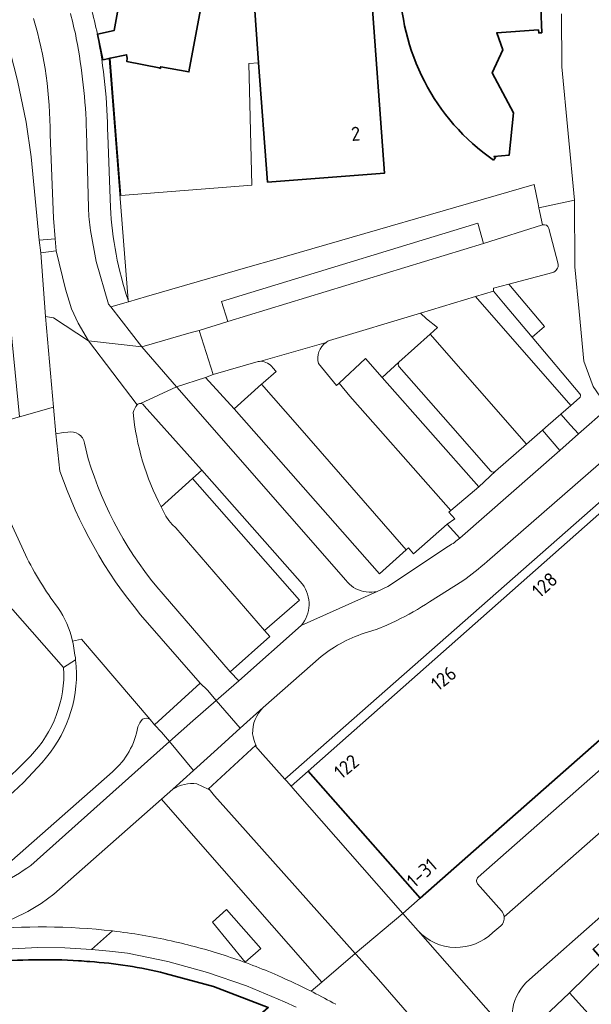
# Model space of a CAD drawing. Extents: x 150256 to 156914, y 461459 to 469481.
# Tile 560 of 656: x 154264 to 154319, y 467944 to 468039. Entities that reach past the tile are written whole.
import ezdxf
from ezdxf.enums import TextEntityAlignment as Align

# ---------------------------------------------------------------- set-up
doc = ezdxf.new("R2010")
doc.units = 0
doc.header["$LTSCALE"] = 0.75
for name, color, linetype, lineweight in [('B-RO-GR-BEPLANTING_CULTUUR_BODEMBEDEKKER-GV', 251, 'CONTINUOUS', 18), ('B-RO-GR-BEPLANTING_CULTUUR_HEESTERS-GV', 251, 'CONTINUOUS', 18), ('B-RO-GR-GROENVOORZIENING-GV', 251, 'CONTINUOUS', 18), ('B-RO-GR-HAAG-GV', 251, 'CONTINUOUS', 13), ('B-RO-IE-TERREINAFSCHEIDING_KUNSTMATIG_HEKWERK-G', 251, 'IE-TERREINAFSCHEIDING-KUNSTMATIG', 18), ('B-RO-IE-TERREINAFSCHEIDING_KUNSTMATIG_MUUR-G', 251, 'IE-TERREINAFSCHEIDING-KUNSTMATIG-DICHT', 18), ('B-RO-OG-BEBOUWING-GV', 6, 'CONTINUOUS', 35), ('B-RO-OG-BEBOUWING-T18', 1, 'CONTINUOUS', 18), ('B-RO-OG-TERREIN_CULTUURSCHEIDING-GV', 251, 'CONTINUOUS', 18), ('B-RO-OG-WATER_SLOOT-GV', 251, 'CONTINUOUS', 18), ('B-RO-VH-VERHARDING_ASFALT-GV', 251, 'CONTINUOUS', 18), ('B-RO-VH-VERHARDING_BETON-GV', 251, 'CONTINUOUS', 18), ('B-RO-VH-VERHARDING_BETONSTRAATSTEEN-GV', 251, 'CONTINUOUS', 18), ('B-RO-VH-VERHARDING_STRAATBAKSTEEN-GV', 251, 'CONTINUOUS', 18), ('B-RO-VH-VERHARDING_TEGEL-GV', 251, 'CONTINUOUS', 18)]:
    doc.layers.add(name, color=color, linetype=linetype, lineweight=lineweight)
doc.styles.add('NLCS-ISO-M200-T18', font='NLCS-ISO.ttf', dxfattribs={"height": 360})
doc.linetypes.add('IE-TERREINAFSCHEIDING-KUNSTMATIG', pattern='A,4,[82,NLCS.SHX,S=0.75,R=90,X=0,Y=0],4,-2', length=10)
doc.linetypes.add('IE-TERREINAFSCHEIDING-KUNSTMATIG-DICHT', pattern='A,8,-1,[82,NLCS.SHX,S=0.75,R=90,X=0,Y=0],-1', length=10)

msp = doc.modelspace()

# ---------------------------------------------------------------- linework, layer by layer
at = {"layer": 'B-RO-GR-BEPLANTING_CULTUUR_BODEMBEDEKKER-GV'}
msp.add_lwpolyline([(154308.121, 467994.058), (154305.417, 467991.771), (154305.212, 467991.597), (154305.782, 467990.969), (154305.062, 467990.435), (154306.279, 467989.097), (154315.931, 467997.569), (154314.267, 467999.52), (154312.727, 467998.177), (154309.729, 467995.56)], close=True, dxfattribs=at)
msp.add_lwpolyline([(154308.121, 467994.058), (154305.417, 467991.771), (154305.212, 467991.597), (154305.782, 467990.969), (154305.062, 467990.435), (154306.279, 467989.097), (154315.931, 467997.569), (154314.267, 467999.52), (154312.727, 467998.177), (154309.729, 467995.56)], close=True, dxfattribs=at)
at = {"layer": 'B-RO-GR-BEPLANTING_CULTUUR_HEESTERS-GV'}
for points in [[(154274.195, 468012.084), (154272.373, 468035.424), (154271.754, 468035.293), (154271.22, 468037.782)], [(154274.195, 468012.084), (154272.373, 468035.424), (154271.754, 468035.293), (154271.22, 468037.782)], [(154272.225, 468028), (154272.491, 468021.044)], [(154272.225, 468028), (154272.491, 468021.044)]]:
    msp.add_lwpolyline(points, dxfattribs=at)
for points in [[(154271.22, 468037.782, -0.02283), (154271.945, 468032.917)], [(154271.22, 468037.782, -0.02283), (154271.945, 468032.917)], [(154271.945, 468032.917, -0.022785), (154272.225, 468028)], [(154271.945, 468032.917, -0.022785), (154272.225, 468028)], [(154272.491, 468021.044, 0.068312), (154274.195, 468012.084)], [(154272.491, 468021.044, 0.068312), (154274.195, 468012.084)]]:
    msp.add_lwpolyline(points, format="xyb", dxfattribs=at)
at = {"layer": 'B-RO-GR-GROENVOORZIENING-GV'}
for points in [[(154300.388, 468006.075), (154298.769, 468004.619), (154308.121, 467994.058), (154309.729, 467995.56)], [(154300.388, 468006.075), (154298.769, 468004.619), (154308.121, 467994.058), (154309.729, 467995.56)], [(154309.258, 467995.567), (154305.36, 468000), (154300.397, 468005.644)], [(154309.258, 467995.567), (154305.36, 468000), (154300.397, 468005.644)]]:
    msp.add_lwpolyline(points, dxfattribs=at)
for points in [[(154300.397, 468005.644, -0.364256), (154300.388, 468006.075)], [(154300.397, 468005.644, -0.364256), (154300.388, 468006.075)], [(154309.729, 467995.56, -0.384299), (154309.258, 467995.567)], [(154309.729, 467995.56, -0.384299), (154309.258, 467995.567)]]:
    msp.add_lwpolyline(points, format="xyb", dxfattribs=at)
at = {"layer": 'B-RO-GR-HAAG-GV'}
for points in [[(154300.388, 468006.075), (154298.769, 468004.619), (154308.121, 467994.058), (154309.729, 467995.56)], [(154300.388, 468006.075), (154298.769, 468004.619), (154308.121, 467994.058), (154309.729, 467995.56)], [(154309.258, 467995.567), (154305.36, 468000), (154300.397, 468005.644)], [(154309.258, 467995.567), (154305.36, 468000), (154300.397, 468005.644)]]:
    msp.add_lwpolyline(points, dxfattribs=at)
for points in [[(154300.397, 468005.644, -0.364256), (154300.388, 468006.075)], [(154300.397, 468005.644, -0.364256), (154300.388, 468006.075)], [(154309.729, 467995.56, -0.384299), (154309.258, 467995.567)], [(154309.729, 467995.56, -0.384299), (154309.258, 467995.567)]]:
    msp.add_lwpolyline(points, format="xyb", dxfattribs=at)
at = {"layer": 'B-RO-IE-TERREINAFSCHEIDING_KUNSTMATIG_HEKWERK-G'}
for points in [[(154316.104, 468039.739), (154316.127, 468034.624)], [(154316.104, 468039.739), (154316.127, 468034.624)], [(154274.195, 468012.084), (154272.373, 468035.424)], [(154274.195, 468012.084), (154272.373, 468035.424)], [(154316.127, 468034.624), (154317.354, 468021.738)], [(154316.127, 468034.624), (154317.354, 468021.738)], [(154317.354, 468021.738), (154313.929, 468020.988)], [(154317.354, 468021.738), (154313.929, 468020.988)]]:
    msp.add_lwpolyline(points, dxfattribs=at)
at = {"layer": 'B-RO-IE-TERREINAFSCHEIDING_KUNSTMATIG_MUUR-G'}
msp.add_lwpolyline([(154272.469, 468035.426), (154273.485, 468022.173), (154286.156, 468023.184), (154285.883, 468034.939), (154286.817, 468035.019)], dxfattribs=at)
msp.add_lwpolyline([(154272.469, 468035.426), (154273.485, 468022.173), (154286.156, 468023.184), (154285.883, 468034.939), (154286.817, 468035.019)], dxfattribs=at)
at = {"layer": 'B-RO-OG-BEBOUWING-GV'}
for points in [[(154314.205, 468037.915, -0.056932), (154314.931, 468050.456)], [(154314.205, 468037.915, -0.056932), (154314.931, 468050.456)], [(154300.485, 468043.081, 0.247428), (154309.544, 468025.594)], [(154300.485, 468043.081, 0.247428), (154309.544, 468025.594)], [(154269.404, 467948.257, 0.041082), (154260.811, 467948.108)], [(154269.404, 467948.257, 0.041082), (154260.811, 467948.108)], [(154270.49, 467948.176, 0.008241), (154269.404, 467948.257)], [(154270.49, 467948.176, 0.008241), (154269.404, 467948.257)], [(154277.764, 467947.039, 0.046315), (154270.49, 467948.176)], [(154277.764, 467947.039, 0.046315), (154270.49, 467948.176)]]:
    msp.add_lwpolyline(points, format="xyb", dxfattribs=at)
for points in [[(154285.816, 468048.466), (154286.243, 468042.905), (154283.872, 468042.722), (154284.421, 468045.75), (154279.511, 468046.64), (154279.536, 468046.746), (154274.554, 468047.586), (154272.841, 468038.122), (154271.22, 468037.782), (154271.754, 468035.293), (154272.373, 468035.424), (154272.465, 468035.444), (154274.054, 468035.782), (154274.118, 468035.453), (154274.058, 468035.132), (154277.193, 468034.519), (154277.325, 468034.459), (154277.354, 468034.627), (154280.069, 468034.127), (154281.378, 468041.23)], [(154285.816, 468048.466), (154286.243, 468042.905), (154283.872, 468042.722), (154284.421, 468045.75), (154279.511, 468046.64), (154279.536, 468046.746), (154274.554, 468047.586), (154272.841, 468038.122), (154271.22, 468037.782), (154271.754, 468035.293), (154272.373, 468035.424), (154272.465, 468035.444), (154274.054, 468035.782), (154274.118, 468035.453), (154274.058, 468035.132), (154277.193, 468034.519), (154277.325, 468034.459), (154277.354, 468034.627), (154280.069, 468034.127), (154281.378, 468041.23)], [(154286.338, 468041.452), (154286.817, 468035.019), (154287.675, 468023.491), (154299.004, 468024.357), (154297.663, 468042.4)], [(154286.338, 468041.452), (154286.817, 468035.019), (154287.675, 468023.491), (154299.004, 468024.357), (154297.663, 468042.4)], [(154309.544, 468025.594), (154309.726, 468025.856), (154309.562, 468025.97), (154311.057, 468026.094), (154311.462, 468030.185), (154309.389, 468034.043), (154310.434, 468036.245), (154309.843, 468037.911), (154313.879, 468038.183), (154313.898, 468037.894), (154314.205, 468037.915)], [(154309.544, 468025.594), (154309.726, 468025.856), (154309.562, 468025.97), (154311.057, 468026.094), (154311.462, 468030.185), (154309.389, 468034.043), (154310.434, 468036.245), (154309.843, 468037.911), (154313.879, 468038.183), (154313.898, 468037.894), (154314.205, 468037.915)], [(154286.922, 467940.313), (154286.756, 467940.525), (154285.657, 467941.921), (154287.747, 467943.738), (154282.454, 467945.777), (154277.764, 467947.039)], [(154286.922, 467940.313), (154286.756, 467940.525), (154285.657, 467941.921), (154287.747, 467943.738), (154282.454, 467945.777), (154277.764, 467947.039)]]:
    msp.add_lwpolyline(points, dxfattribs=at)
for points in [[(154337.596, 467985.255), (154326.678, 467997.559), (154291.617, 467966.591), (154302.423, 467954.309), (154337.123, 467984.839)], [(154337.596, 467985.255), (154326.678, 467997.559), (154291.617, 467966.591), (154302.423, 467954.309), (154337.123, 467984.839)], [(154322.223, 467952.145), (154319.162, 467949.382), (154320.109, 467948.311), (154316.878, 467945.163), (154320.463, 467941.198), (154327.099, 467946.741)], [(154322.223, 467952.145), (154319.162, 467949.382), (154320.109, 467948.311), (154316.878, 467945.163), (154320.463, 467941.198), (154327.099, 467946.741)]]:
    msp.add_lwpolyline(points, close=True, dxfattribs=at)
at = {"layer": 'B-RO-OG-TERREIN_CULTUURSCHEIDING-GV'}
for points in [[(154266.656, 468028.076, 0.073986), (154265.046, 468039.296)], [(154266.656, 468028.076, 0.073986), (154265.046, 468039.296)], [(154314.276, 468019.351, -0.414085), (154314.883, 468019.012)], [(154314.276, 468019.351, -0.414085), (154314.883, 468019.012)], [(154315.795, 468015.569, -0.348125), (154315.253, 468014.743)], [(154315.795, 468015.569, -0.348125), (154315.253, 468014.743)], [(154293.677, 468008.193, 0.049418), (154293.338, 468008.002)], [(154293.677, 468008.193, 0.049418), (154293.338, 468008.002)], [(154293.338, 468008.002, 0.314699), (154292.608, 468005.968)], [(154293.338, 468008.002, 0.314699), (154292.608, 468005.968)], [(154287.016, 468006.171, 0.04319), (154286.761, 468006.152)], [(154287.016, 468006.171, 0.04319), (154286.761, 468006.152)], [(154288.186, 468005.525, 0.251163), (154287.016, 468006.171)], [(154288.186, 468005.525, 0.251163), (154287.016, 468006.171)], [(154317.894, 468003.028, -0.455319), (154317.841, 468002.639)], [(154317.894, 468003.028, -0.455319), (154317.841, 468002.639)], [(154275.073, 468001.958, 0.124946), (154274.686, 468001.211)], [(154275.073, 468001.958, 0.124946), (154274.686, 468001.211)], [(154275.39, 468002.105, 0.224066), (154275.073, 468001.958)], [(154275.39, 468002.105, 0.224066), (154275.073, 468001.958)], [(154275.763, 468001.876, 0.286037), (154275.39, 468002.105)], [(154275.763, 468001.876, 0.286037), (154275.39, 468002.105)], [(154274.686, 468001.211, 0.099335), (154277.406, 467992.108)], [(154274.686, 468001.211, 0.099335), (154277.406, 467992.108)], [(154269.984, 467998.274, 0.427343), (154268.363, 467999.321)], [(154269.984, 467998.274, 0.427343), (154268.363, 467999.321)], [(154277.57, 467983.665, -0.106516), (154270.346, 467996.755)], [(154277.57, 467983.665, -0.106516), (154270.346, 467996.755)], [(154267.606, 467995.558, 0.090296), (154275.398, 467981.69)], [(154267.606, 467995.558, 0.090296), (154275.398, 467981.69)]]:
    msp.add_lwpolyline(points, format="xyb", dxfattribs=at)
for points in [[(154262.464, 468037.315), (154263.514, 468033.312), (154264.335, 468029.256), (154264.806, 468025.927), (154265.579, 468017.881), (154267.126, 468017.999), (154266.97, 468020.004), (154266.656, 468028.076)], [(154262.464, 468037.315), (154263.514, 468033.312), (154264.335, 468029.256), (154264.806, 468025.927), (154265.579, 468017.881), (154267.126, 468017.999), (154266.97, 468020.004), (154266.656, 468028.076)], [(154317.841, 468002.639), (154317.01, 468001.914), (154316.043, 468001.07), (154316.987, 468000), (154317.734, 467999.153), (154320.612, 468001.683), (154320.447, 468001.871), (154319.18, 468003.729), (154318.26, 468006.17), (154317.804, 468010.972), (154317.38, 468015.298), (154317.354, 468021.738), (154313.929, 468020.988), (154314.276, 468019.351)], [(154317.841, 468002.639), (154317.01, 468001.914), (154316.043, 468001.07), (154316.987, 468000), (154317.734, 467999.153), (154320.612, 468001.683), (154320.447, 468001.871), (154319.18, 468003.729), (154318.26, 468006.17), (154317.804, 468010.972), (154317.38, 468015.298), (154317.354, 468021.738), (154313.929, 468020.988), (154314.276, 468019.351)], [(154314.883, 468019.012), (154315.795, 468015.569)], [(154314.883, 468019.012), (154315.795, 468015.569)], [(154315.253, 468014.743), (154311.004, 468013.634), (154314.471, 468009.532), (154313.261, 468008.509), (154317.894, 468003.028)], [(154315.253, 468014.743), (154311.004, 468013.634), (154314.471, 468009.532), (154313.261, 468008.509), (154317.894, 468003.028)], [(154294.596, 468004.069), (154297.164, 468006.432), (154298.769, 468004.619), (154300.388, 468006.075), (154303.39, 468008.776), (154304.12, 468009.432), (154303.058, 468010.26), (154302.467, 468010.821), (154293.677, 468008.193)], [(154294.596, 468004.069), (154297.164, 468006.432), (154298.769, 468004.619), (154300.388, 468006.075), (154303.39, 468008.776), (154304.12, 468009.432), (154303.058, 468010.26), (154302.467, 468010.821), (154293.677, 468008.193)], [(154286.761, 468006.152), (154282.433, 468004.895), (154281.684, 468004.621), (154284.453, 468001.591), (154287.105, 468003.956)], [(154286.761, 468006.152), (154282.433, 468004.895), (154281.684, 468004.621), (154284.453, 468001.591), (154287.105, 468003.956)], [(154287.105, 468003.956), (154287.249, 468004.085), (154288.525, 468005.18), (154288.186, 468005.525)], [(154287.105, 468003.956), (154287.249, 468004.085), (154288.525, 468005.18), (154288.186, 468005.525)], [(154292.608, 468005.968), (154294.352, 468003.844), (154294.596, 468004.069)], [(154292.608, 468005.968), (154294.352, 468003.844), (154294.596, 468004.069)], [(154277.406, 467992.108), (154280.427, 467994.848), (154281.316, 467995.644), (154281.306, 467995.672), (154275.763, 468001.876)], [(154277.406, 467992.108), (154280.427, 467994.848), (154281.316, 467995.644), (154281.306, 467995.672), (154275.763, 468001.876)], [(154268.363, 467999.321), (154267.936, 467999.287), (154267.219, 467999.164), (154267.606, 467995.558)], [(154268.363, 467999.321), (154267.936, 467999.287), (154267.219, 467999.164), (154267.606, 467995.558)], [(154270.346, 467996.755), (154269.984, 467998.274)], [(154270.346, 467996.755), (154269.984, 467998.274)], [(154275.398, 467981.69), (154281.168, 467975.072), (154281.867, 467974.412), (154282.72, 467973.41), (154284.91, 467975.29), (154284.08, 467976.189), (154277.57, 467983.665)], [(154275.398, 467981.69), (154281.168, 467975.072), (154281.867, 467974.412), (154282.72, 467973.41), (154284.91, 467975.29), (154284.08, 467976.189), (154277.57, 467983.665)]]:
    msp.add_lwpolyline(points, dxfattribs=at)
msp.add_lwpolyline([(154266.214, 468010.493), (154266.977, 468010.375), (154270.378, 468008.134), (154269.37, 468009.845), (154268.736, 468011.228), (154268.145, 468013.129), (154267.244, 468016.837), (154265.744, 468016.656)], close=True, dxfattribs=at)
msp.add_lwpolyline([(154266.214, 468010.493), (154266.977, 468010.375), (154270.378, 468008.134), (154269.37, 468009.845), (154268.736, 468011.228), (154268.145, 468013.129), (154267.244, 468016.837), (154265.744, 468016.656)], close=True, dxfattribs=at)
at = {"layer": 'B-RO-OG-WATER_SLOOT-GV'}
msp.add_lwpolyline([(154316.104, 468039.739), (154316.127, 468034.624), (154317.354, 468021.738), (154317.38, 468015.298), (154317.804, 468010.972), (154318.26, 468006.17), (154319.18, 468003.729), (154320.447, 468001.871), (154320.612, 468001.683), (154322.361, 468003.221), (154320.926, 468005.119), (154320.63, 468024.47), (154320.204, 468029.905), (154320.294, 468050.265)], dxfattribs=at)
msp.add_lwpolyline([(154316.104, 468039.739), (154316.127, 468034.624), (154317.354, 468021.738), (154317.38, 468015.298), (154317.804, 468010.972), (154318.26, 468006.17), (154319.18, 468003.729), (154320.447, 468001.871), (154320.612, 468001.683), (154322.361, 468003.221), (154320.926, 468005.119), (154320.63, 468024.47), (154320.204, 468029.905), (154320.294, 468050.265)], dxfattribs=at)
at = {"layer": 'B-RO-VH-VERHARDING_ASFALT-GV'}
for points in [[(154269.185, 468037.34, 0.021119), (154268.612, 468039.765)], [(154269.185, 468037.34, 0.021119), (154268.612, 468039.765)], [(154265.046, 468039.296, -0.073986), (154266.656, 468028.076)], [(154265.046, 468039.296, -0.073986), (154266.656, 468028.076)], [(154269.862, 468032.876, 0.02083), (154269.185, 468037.34)], [(154269.862, 468032.876, 0.02083), (154269.185, 468037.34)], [(154270.172, 468028.372, 0.020863), (154269.862, 468032.876)], [(154270.172, 468028.372, 0.020863), (154269.862, 468032.876)], [(154270.562, 468018.8, -0.02873), (154270.367, 468020.991)], [(154270.562, 468018.8, -0.02873), (154270.367, 468020.991)], [(154314.883, 468019.012, 0.414085), (154314.276, 468019.351)], [(154314.883, 468019.012, 0.414085), (154314.276, 468019.351)], [(154315.253, 468014.743, 0.348125), (154315.795, 468015.569)], [(154315.253, 468014.743, 0.348125), (154315.795, 468015.569)], [(154293.338, 468008.002, -0.049418), (154293.677, 468008.193)], [(154293.338, 468008.002, -0.049418), (154293.677, 468008.193)], [(154286.761, 468006.152, -0.04319), (154287.016, 468006.171)], [(154286.761, 468006.152, -0.04319), (154287.016, 468006.171)], [(154275.073, 468001.958, -0.224066), (154275.39, 468002.105)], [(154275.073, 468001.958, -0.224066), (154275.39, 468002.105)], [(154275.39, 468002.105, -0.286037), (154275.763, 468001.876)], [(154275.39, 468002.105, -0.286037), (154275.763, 468001.876)], [(154275.398, 467981.69, -0.090296), (154267.606, 467995.558)], [(154275.398, 467981.69, -0.090296), (154267.606, 467995.558)], [(154306.279, 467989.097, -0.053667), (154305.186, 467988.324)], [(154306.279, 467989.097, -0.053667), (154305.186, 467988.324)], [(154264.275, 467987.466, 0.049323), (154267.39, 467982.385)], [(154264.275, 467987.466, 0.049323), (154267.39, 467982.385)], [(154306.571, 467984.98, 0.025746), (154308.919, 467986.822)], [(154306.571, 467984.98, 0.025746), (154308.919, 467986.822)], [(154291.056, 467984.635, -0.350006), (154290.925, 467980.638)], [(154291.056, 467984.635, -0.350006), (154290.925, 467980.638)], [(154267.39, 467982.385, -0.104335), (154268.822, 467979.128)], [(154267.39, 467982.385, -0.104335), (154268.822, 467979.128)], [(154300.113, 467981.109, 0.03465), (154303.355, 467982.939)], [(154300.113, 467981.109, 0.03465), (154303.355, 467982.939)], [(154292.861, 467977.667, -0.091649), (154297.333, 467980.005)], [(154292.861, 467977.667, -0.091649), (154297.333, 467980.005)], [(154264.777, 467957.479, -0.108396), (154258.368, 467954.604)], [(154264.777, 467957.479, -0.108396), (154258.368, 467954.604)]]:
    msp.add_lwpolyline(points, format="xyb", dxfattribs=at)
for points in [[(154259.642, 468034.318), (154260.73, 468029.437), (154261.43, 468024.484), (154261.778, 468019.863), (154262.027, 468017.84), (154262.194, 468015.983), (154262.69, 468011.006), (154263.705, 468000.8), (154266.991, 468001.73), (154266.214, 468010.493), (154265.744, 468016.656), (154265.579, 468017.881), (154264.806, 468025.927), (154264.335, 468029.256), (154263.514, 468033.312), (154262.464, 468037.315)], [(154259.642, 468034.318), (154260.73, 468029.437), (154261.43, 468024.484), (154261.778, 468019.863), (154262.027, 468017.84), (154262.194, 468015.983), (154262.69, 468011.006), (154263.705, 468000.8), (154266.991, 468001.73), (154266.214, 468010.493), (154265.744, 468016.656), (154265.579, 468017.881), (154264.806, 468025.927), (154264.335, 468029.256), (154263.514, 468033.312), (154262.464, 468037.315)], [(154266.656, 468028.076), (154266.97, 468020.004), (154267.126, 468017.999), (154267.244, 468016.837)], [(154266.656, 468028.076), (154266.97, 468020.004), (154267.126, 468017.999), (154267.244, 468016.837)], [(154270.367, 468020.991), (154270.172, 468028.372)], [(154270.367, 468020.991), (154270.172, 468028.372)], [(154267.244, 468016.837), (154268.145, 468013.129), (154268.736, 468011.228), (154269.37, 468009.845), (154270.378, 468008.134), (154275.52, 468007.566), (154272.511, 468011.426), (154272.311, 468011.682), (154271.121, 468015.797), (154270.562, 468018.8)], [(154267.244, 468016.837), (154268.145, 468013.129), (154268.736, 468011.228), (154269.37, 468009.845), (154270.378, 468008.134), (154275.52, 468007.566), (154272.511, 468011.426), (154272.311, 468011.682), (154271.121, 468015.797), (154270.562, 468018.8)], [(154314.276, 468019.351), (154308.553, 468017.563), (154283.835, 468010.012), (154281.059, 468009.144), (154282.433, 468004.895), (154286.761, 468006.152)], [(154314.276, 468019.351), (154308.553, 468017.563), (154283.835, 468010.012), (154281.059, 468009.144), (154282.433, 468004.895), (154286.761, 468006.152)], [(154315.795, 468015.569), (154314.883, 468019.012)], [(154315.795, 468015.569), (154314.883, 468019.012)], [(154293.677, 468008.193), (154302.467, 468010.821), (154307.8, 468012.415), (154309.539, 468012.935), (154309.529, 468013.249), (154311.004, 468013.634), (154315.253, 468014.743)], [(154293.677, 468008.193), (154302.467, 468010.821), (154307.8, 468012.415), (154309.539, 468012.935), (154309.529, 468013.249), (154311.004, 468013.634), (154315.253, 468014.743)], [(154270.378, 468008.134), (154275.073, 468001.958)], [(154275.39, 468002.105), (154278.867, 468003.717), (154275.52, 468007.566), (154270.378, 468008.134)], [(154270.378, 468008.134), (154275.073, 468001.958)], [(154275.39, 468002.105), (154278.867, 468003.717), (154275.52, 468007.566), (154270.378, 468008.134)], [(154287.016, 468006.171), (154293.338, 468008.002)], [(154287.016, 468006.171), (154293.338, 468008.002)], [(154290.925, 467980.638), (154298.276, 467983.945), (154298.017, 467983.897), (154297.756, 467983.871), (154297.493, 467983.868), (154297.231, 467983.889), (154296.972, 467983.933), (154296.718, 467984), (154296.47, 467984.09), (154296.232, 467984.2), (154296.004, 467984.332), (154295.789, 467984.483), (154295.589, 467984.653), (154295.404, 467984.84), (154295.236, 467985.042), (154278.914, 468003.664), (154278.867, 468003.717), (154275.39, 468002.105)], [(154290.925, 467980.638), (154298.276, 467983.945), (154298.017, 467983.897), (154297.756, 467983.871), (154297.493, 467983.868), (154297.231, 467983.889), (154296.972, 467983.933), (154296.718, 467984), (154296.47, 467984.09), (154296.232, 467984.2), (154296.004, 467984.332), (154295.789, 467984.483), (154295.589, 467984.653), (154295.404, 467984.84), (154295.236, 467985.042), (154278.914, 468003.664), (154278.867, 468003.717), (154275.39, 468002.105)], [(154266.991, 468001.73), (154263.705, 468000.8), (154259.469, 467999.602), (154259.83, 467998.187), (154260.357, 467996.221)], [(154266.991, 468001.73), (154263.705, 468000.8), (154259.469, 467999.602), (154259.83, 467998.187), (154260.357, 467996.221)], [(154267.606, 467995.558), (154267.219, 467999.164), (154266.991, 468001.73)], [(154267.606, 467995.558), (154267.219, 467999.164), (154266.991, 468001.73)], [(154275.763, 468001.876), (154281.306, 467995.672), (154281.316, 467995.644), (154291.056, 467984.635)], [(154275.763, 468001.876), (154281.306, 467995.672), (154281.316, 467995.644), (154291.056, 467984.635)], [(154308.919, 467986.822), (154322.932, 467999.043), (154320.612, 468001.683), (154317.734, 467999.153)], [(154308.919, 467986.822), (154322.932, 467999.043), (154320.612, 468001.683), (154317.734, 467999.153)], [(154317.734, 467999.153), (154315.931, 467997.569), (154306.279, 467989.097)], [(154317.734, 467999.153), (154315.931, 467997.569), (154306.279, 467989.097)], [(154261.53, 467993.365), (154264.275, 467987.466)], [(154261.53, 467993.365), (154264.275, 467987.466)], [(154305.186, 467988.324), (154299.304, 467984.408), (154298.276, 467983.945), (154290.925, 467980.638), (154284.91, 467975.29), (154282.72, 467973.41), (154285.033, 467970.723), (154287.261, 467972.741), (154292.861, 467977.667)], [(154305.186, 467988.324), (154299.304, 467984.408), (154298.276, 467983.945), (154290.925, 467980.638), (154284.91, 467975.29), (154282.72, 467973.41), (154285.033, 467970.723), (154287.261, 467972.741), (154292.861, 467977.667)], [(154303.355, 467982.939), (154306.571, 467984.98)], [(154303.355, 467982.939), (154306.571, 467984.98)], [(154268.822, 467979.128), (154269.69, 467979.315), (154276.321, 467971.573), (154276.76, 467971.063), (154281.168, 467975.072), (154275.398, 467981.69)], [(154268.822, 467979.128), (154269.69, 467979.315), (154276.321, 467971.573), (154276.76, 467971.063), (154281.168, 467975.072), (154275.398, 467981.69)], [(154297.333, 467980.005), (154298.288, 467980.298), (154299.217, 467980.667), (154300.113, 467981.109)], [(154297.333, 467980.005), (154298.288, 467980.298), (154299.217, 467980.667), (154300.113, 467981.109)], [(154259.884, 467951.258), (154261.712, 467951.79), (154263.126, 467952.339), (154264.487, 467953.011), (154265.784, 467953.798), (154267.007, 467954.696), (154277.422, 467963.858), (154278.526, 467964.829), (154280.529, 467966.644), (154278.203, 467969.44), (154264.777, 467957.479)], [(154259.884, 467951.258), (154261.712, 467951.79), (154263.126, 467952.339), (154264.487, 467953.011), (154265.784, 467953.798), (154267.007, 467954.696), (154277.422, 467963.858), (154278.526, 467964.829), (154280.529, 467966.644), (154278.203, 467969.44), (154264.777, 467957.479)]]:
    msp.add_lwpolyline(points, dxfattribs=at)
for points in [[(154280.462, 467971.425), (154278.203, 467969.44), (154280.529, 467966.644), (154282.831, 467968.729), (154285.033, 467970.723), (154282.72, 467973.41)], [(154280.462, 467971.425), (154278.203, 467969.44), (154280.529, 467966.644), (154282.831, 467968.729), (154285.033, 467970.723), (154282.72, 467973.41)], [(154289.955, 467965.123), (154289.533, 467965.608), (154289.363, 467965.798), (154286.961, 467968.483), (154286.542, 467968.969), (154286.59, 467969.013), (154286.573, 467969.038), (154286.555, 467969.062), (154286.537, 467969.086), (154281.93, 467964.839), (154281.992, 467964.81), (154282.028, 467964.843), (154282.557, 467964.207), (154284.753, 467961.746), (154296.152, 467948.976), (154300.755, 467952.842), (154290.347, 467964.672)], [(154289.955, 467965.123), (154289.533, 467965.608), (154289.363, 467965.798), (154286.961, 467968.483), (154286.542, 467968.969), (154286.59, 467969.013), (154286.573, 467969.038), (154286.555, 467969.062), (154286.537, 467969.086), (154281.93, 467964.839), (154281.992, 467964.81), (154282.028, 467964.843), (154282.557, 467964.207), (154284.753, 467961.746), (154296.152, 467948.976), (154300.755, 467952.842), (154290.347, 467964.672)], [(154292.918, 467946.209), (154296.152, 467948.976), (154284.753, 467961.746), (154282.557, 467964.207), (154282.028, 467964.843), (154281.992, 467964.81), (154281.93, 467964.839), (154280.836, 467965.347), (154280.535, 467965.375), (154280.233, 467965.377), (154279.932, 467965.351), (154279.634, 467965.298), (154279.342, 467965.219), (154279.059, 467965.113), (154278.786, 467964.983), (154278.526, 467964.829), (154277.422, 467963.858), (154281.662, 467959.029)], [(154292.918, 467946.209), (154296.152, 467948.976), (154284.753, 467961.746), (154282.557, 467964.207), (154282.028, 467964.843), (154281.992, 467964.81), (154281.93, 467964.839), (154280.836, 467965.347), (154280.535, 467965.375), (154280.233, 467965.377), (154279.932, 467965.351), (154279.634, 467965.298), (154279.342, 467965.219), (154279.059, 467965.113), (154278.786, 467964.983), (154278.526, 467964.829), (154277.422, 467963.858), (154281.662, 467959.029)]]:
    msp.add_lwpolyline(points, close=True, dxfattribs=at)
at = {"layer": 'B-RO-VH-VERHARDING_BETON-GV'}
for points in [[(154276.321, 467971.573), (154269.69, 467979.315), (154268.822, 467979.128)], [(154276.321, 467971.573), (154269.69, 467979.315), (154268.822, 467979.128)], [(154262.947, 467957.949), (154272.677, 467966.526)], [(154262.947, 467957.949), (154272.677, 467966.526)]]:
    msp.add_lwpolyline(points, dxfattribs=at)
for points in [[(154268.822, 467979.128, -0.017719), (154269.122, 467977.325)], [(154268.822, 467979.128, -0.017719), (154269.122, 467977.325)], [(154269.122, 467977.325, -0.20455), (154266.294, 467967.928)], [(154269.122, 467977.325, -0.20455), (154266.294, 467967.928)], [(154275.135, 467970.864, -0.103748), (154275.582, 467971.604)], [(154275.135, 467970.864, -0.103748), (154275.582, 467971.604)], [(154275.582, 467971.604, -0.272022), (154276.321, 467971.573)], [(154275.582, 467971.604, -0.272022), (154276.321, 467971.573)], [(154272.677, 467966.526, 0.178018), (154275.135, 467970.864)], [(154272.677, 467966.526, 0.178018), (154275.135, 467970.864)], [(154266.294, 467967.928, -0.084922), (154258.369, 467961.063)], [(154266.294, 467967.928, -0.084922), (154258.369, 467961.063)]]:
    msp.add_lwpolyline(points, format="xyb", dxfattribs=at)
msp.add_lwpolyline([(154283.717, 467953.199), (154282.368, 467951.998), (154285.523, 467948.14), (154287.014, 467949.452)], close=True, dxfattribs=at)
msp.add_lwpolyline([(154283.717, 467953.199), (154282.368, 467951.998), (154285.523, 467948.14), (154287.014, 467949.452)], close=True, dxfattribs=at)
at = {"layer": 'B-RO-VH-VERHARDING_BETONSTRAATSTEEN-GV'}
for points in [[(154283.835, 468010.012), (154308.553, 468017.563), (154308.007, 468019.512), (154286.064, 468012.813), (154283.224, 468011.946)], [(154283.835, 468010.012), (154308.553, 468017.563), (154308.007, 468019.512), (154286.064, 468012.813), (154283.224, 468011.946)], [(154314.267, 467999.52), (154314.817, 468000), (154316.043, 468001.07), (154317.01, 468001.914), (154307.8, 468012.415), (154302.467, 468010.821), (154303.058, 468010.26), (154304.12, 468009.432), (154303.39, 468008.776), (154312.727, 467998.177)], [(154314.267, 467999.52), (154314.817, 468000), (154316.043, 468001.07), (154317.01, 468001.914), (154307.8, 468012.415), (154302.467, 468010.821), (154303.058, 468010.26), (154304.12, 468009.432), (154303.39, 468008.776), (154312.727, 467998.177)], [(154281.684, 468004.621), (154282.433, 468004.895), (154281.059, 468009.144), (154280.295, 468008.96), (154275.52, 468007.566), (154278.867, 468003.717)], [(154281.684, 468004.621), (154282.433, 468004.895), (154281.059, 468009.144), (154280.295, 468008.96), (154275.52, 468007.566), (154278.867, 468003.717)], [(154305.417, 467991.771), (154308.121, 467994.058), (154298.769, 468004.619), (154297.164, 468006.432), (154294.596, 468004.069), (154295.634, 468002.8), (154298.118, 468000)], [(154305.417, 467991.771), (154308.121, 467994.058), (154298.769, 468004.619), (154297.164, 468006.432), (154294.596, 468004.069), (154295.634, 468002.8), (154298.118, 468000)], [(154284.453, 468001.591), (154298.521, 467985.651), (154301.098, 467987.949), (154290.589, 468000), (154287.105, 468003.956)], [(154284.453, 468001.591), (154298.521, 467985.651), (154301.098, 467987.949), (154290.589, 468000), (154287.105, 468003.956)], [(154315.931, 467997.569), (154317.734, 467999.153), (154316.987, 468000), (154316.043, 468001.07), (154314.817, 468000), (154314.267, 467999.52)], [(154315.931, 467997.569), (154317.734, 467999.153), (154316.987, 468000), (154316.043, 468001.07), (154314.817, 468000), (154314.267, 467999.52)], [(154277.406, 467992.108), (154277.605, 467991.65), (154277.847, 467991.214), (154278.129, 467990.802), (154278.449, 467990.419), (154278.804, 467990.068), (154287.38, 467980.152), (154290.762, 467983.11), (154280.427, 467994.848)], [(154277.406, 467992.108), (154277.605, 467991.65), (154277.847, 467991.214), (154278.129, 467990.802), (154278.449, 467990.419), (154278.804, 467990.068), (154287.38, 467980.152), (154290.762, 467983.11), (154280.427, 467994.848)], [(154278.203, 467969.44), (154280.462, 467971.425), (154282.72, 467973.41), (154281.867, 467974.412), (154281.168, 467975.072), (154276.76, 467971.063), (154277.41, 467970.339)], [(154278.203, 467969.44), (154280.462, 467971.425), (154282.72, 467973.41), (154281.867, 467974.412), (154281.168, 467975.072), (154276.76, 467971.063), (154277.41, 467970.339)], [(154289.955, 467965.123), (154290.347, 467964.672), (154300.755, 467952.842), (154302.423, 467954.309), (154291.617, 467966.591)], [(154289.955, 467965.123), (154290.347, 467964.672), (154300.755, 467952.842), (154302.423, 467954.309), (154291.617, 467966.591)], [(154283.717, 467953.199), (154287.014, 467949.452), (154285.523, 467948.14), (154282.368, 467951.998)], [(154283.717, 467953.199), (154287.014, 467949.452), (154285.523, 467948.14), (154282.368, 467951.998)]]:
    msp.add_lwpolyline(points, close=True, dxfattribs=at)
for points in [[(154317.894, 468003.028), (154313.261, 468008.509), (154310.5, 468011.773), (154309.539, 468012.935), (154307.8, 468012.415), (154317.01, 468001.914), (154317.841, 468002.639)], [(154317.894, 468003.028), (154313.261, 468008.509), (154310.5, 468011.773), (154309.539, 468012.935), (154307.8, 468012.415), (154317.01, 468001.914), (154317.841, 468002.639)], [(154275.073, 468001.958), (154270.378, 468008.134), (154266.977, 468010.375), (154266.214, 468010.493), (154266.991, 468001.73), (154267.219, 467999.164), (154267.936, 467999.287), (154268.363, 467999.321)], [(154275.073, 468001.958), (154270.378, 468008.134), (154266.977, 468010.375), (154266.214, 468010.493), (154266.991, 468001.73), (154267.219, 467999.164), (154267.936, 467999.287), (154268.363, 467999.321)], [(154309.729, 467995.56), (154312.727, 467998.177), (154303.39, 468008.776), (154300.388, 468006.075)], [(154309.729, 467995.56), (154312.727, 467998.177), (154303.39, 468008.776), (154300.388, 468006.075)], [(154293.338, 468008.002), (154287.016, 468006.171)], [(154293.338, 468008.002), (154287.016, 468006.171)], [(154288.186, 468005.525), (154288.525, 468005.18), (154287.249, 468004.085), (154287.105, 468003.956), (154290.589, 468000), (154301.098, 467987.949), (154301.317, 467988.145), (154301.793, 467987.575), (154305.062, 467990.435), (154305.782, 467990.969), (154305.212, 467991.597), (154305.417, 467991.771), (154298.118, 468000), (154295.634, 468002.8), (154294.596, 468004.069), (154294.352, 468003.844), (154292.608, 468005.968)], [(154288.186, 468005.525), (154288.525, 468005.18), (154287.249, 468004.085), (154287.105, 468003.956), (154290.589, 468000), (154301.098, 467987.949), (154301.317, 467988.145), (154301.793, 467987.575), (154305.062, 467990.435), (154305.782, 467990.969), (154305.212, 467991.597), (154305.417, 467991.771), (154298.118, 468000), (154295.634, 468002.8), (154294.596, 468004.069), (154294.352, 468003.844), (154292.608, 468005.968)], [(154300.397, 468005.644), (154305.36, 468000), (154309.258, 467995.567)], [(154300.397, 468005.644), (154305.36, 468000), (154309.258, 467995.567)], [(154301.098, 467987.949), (154298.521, 467985.651), (154284.453, 468001.591), (154281.684, 468004.621), (154278.867, 468003.717), (154278.914, 468003.664), (154295.236, 467985.042), (154295.404, 467984.84), (154295.589, 467984.653), (154295.789, 467984.483), (154296.004, 467984.332), (154296.232, 467984.2), (154296.47, 467984.09), (154296.718, 467984), (154296.972, 467983.933), (154297.231, 467983.889), (154297.493, 467983.868), (154297.756, 467983.871), (154298.017, 467983.897), (154298.276, 467983.945), (154299.304, 467984.408), (154305.186, 467988.324)], [(154301.098, 467987.949), (154298.521, 467985.651), (154284.453, 468001.591), (154281.684, 468004.621), (154278.867, 468003.717), (154278.914, 468003.664), (154295.236, 467985.042), (154295.404, 467984.84), (154295.589, 467984.653), (154295.789, 467984.483), (154296.004, 467984.332), (154296.232, 467984.2), (154296.47, 467984.09), (154296.718, 467984), (154296.972, 467983.933), (154297.231, 467983.889), (154297.493, 467983.868), (154297.756, 467983.871), (154298.017, 467983.897), (154298.276, 467983.945), (154299.304, 467984.408), (154305.186, 467988.324)], [(154286.542, 467968.969), (154286.961, 467968.483), (154289.363, 467965.798), (154324.79, 467996.929), (154322.932, 467999.043), (154308.919, 467986.822)], [(154286.542, 467968.969), (154286.961, 467968.483), (154289.363, 467965.798), (154324.79, 467996.929), (154322.932, 467999.043), (154308.919, 467986.822)], [(154269.984, 467998.274), (154270.346, 467996.755)], [(154269.984, 467998.274), (154270.346, 467996.755)], [(154255.436, 467996.692), (154255.256, 467996.636), (154251.71, 467995.524), (154251.343, 467995.414), (154267.962, 467976.581)], [(154255.436, 467996.692), (154255.256, 467996.636), (154251.71, 467995.524), (154251.343, 467995.414), (154267.962, 467976.581)], [(154264.275, 467987.466), (154261.53, 467993.365)], [(154264.275, 467987.466), (154261.53, 467993.365)], [(154277.57, 467983.665), (154284.08, 467976.189), (154287.886, 467979.587), (154287.38, 467980.152), (154278.804, 467990.068), (154278.449, 467990.419), (154278.129, 467990.802), (154277.847, 467991.214), (154277.605, 467991.65), (154277.406, 467992.108)], [(154277.57, 467983.665), (154284.08, 467976.189), (154287.886, 467979.587), (154287.38, 467980.152), (154278.804, 467990.068), (154278.449, 467990.419), (154278.129, 467990.802), (154277.847, 467991.214), (154277.605, 467991.65), (154277.406, 467992.108)], [(154306.279, 467989.097), (154305.062, 467990.435), (154301.793, 467987.575), (154301.317, 467988.145), (154301.098, 467987.949)], [(154306.279, 467989.097), (154305.062, 467990.435), (154301.793, 467987.575), (154301.317, 467988.145), (154301.098, 467987.949)], [(154341.664, 467979.305), (154341.742, 467979.36), (154343.567, 467977.28), (154343.682, 467977.382), (154337.123, 467984.839), (154302.423, 467954.309), (154300.755, 467952.842), (154302.23, 467951.165)], [(154341.664, 467979.305), (154341.742, 467979.36), (154343.567, 467977.28), (154343.682, 467977.382), (154337.123, 467984.839), (154302.423, 467954.309), (154300.755, 467952.842), (154302.23, 467951.165)], [(154306.571, 467984.98), (154303.355, 467982.939)], [(154306.571, 467984.98), (154303.355, 467982.939)], [(154337.731, 467982.442), (154308.062, 467956.333)], [(154308.062, 467956.333), (154337.731, 467982.442)], [(154337.731, 467982.442), (154308.062, 467956.333)], [(154308.062, 467956.333), (154337.731, 467982.442)], [(154310.566, 467952.52), (154336.256, 467975.075), (154341.025, 467979.347), (154338.398, 467982.394)], [(154310.566, 467952.52), (154336.256, 467975.075), (154341.025, 467979.347), (154338.398, 467982.394)], [(154300.113, 467981.109), (154299.217, 467980.667), (154298.288, 467980.298), (154297.333, 467980.005)], [(154300.113, 467981.109), (154299.217, 467980.667), (154298.288, 467980.298), (154297.333, 467980.005)], [(154341.025, 467979.347), (154336.256, 467975.075), (154310.566, 467952.52)], [(154341.025, 467979.347), (154336.256, 467975.075), (154310.566, 467952.52)], [(154292.861, 467977.667), (154287.261, 467972.741)], [(154292.861, 467977.667), (154287.261, 467972.741)], [(154267.962, 467976.581), (154269.122, 467977.325)], [(154269.122, 467977.325), (154267.962, 467976.581)], [(154267.962, 467976.581), (154269.122, 467977.325)], [(154269.122, 467977.325), (154267.962, 467976.581)], [(154287.261, 467972.741), (154285.033, 467970.723), (154282.831, 467968.729), (154280.529, 467966.644), (154278.526, 467964.829), (154278.786, 467964.983), (154279.059, 467965.113), (154279.342, 467965.219), (154279.634, 467965.298), (154279.932, 467965.351), (154280.233, 467965.377), (154280.535, 467965.375), (154280.836, 467965.347), (154281.93, 467964.839), (154286.537, 467969.086)], [(154287.261, 467972.741), (154285.033, 467970.723), (154282.831, 467968.729), (154280.529, 467966.644), (154278.526, 467964.829), (154278.786, 467964.983), (154279.059, 467965.113), (154279.342, 467965.219), (154279.634, 467965.298), (154279.932, 467965.351), (154280.233, 467965.377), (154280.535, 467965.375), (154280.836, 467965.347), (154281.93, 467964.839), (154286.537, 467969.086)], [(154264.777, 467957.479), (154278.203, 467969.44), (154277.41, 467970.339), (154276.76, 467971.063), (154276.321, 467971.573)], [(154264.777, 467957.479), (154278.203, 467969.44), (154277.41, 467970.339), (154276.76, 467971.063), (154276.321, 467971.573)], [(154286.537, 467969.086), (154286.555, 467969.062), (154286.573, 467969.038), (154286.59, 467969.013), (154286.542, 467968.969)], [(154286.537, 467969.086), (154286.555, 467969.062), (154286.573, 467969.038), (154286.59, 467969.013), (154286.542, 467968.969)], [(154264.749, 467968.03), (154263.898, 467967.173)], [(154264.749, 467968.03), (154263.898, 467967.173)], [(154272.677, 467966.526), (154262.947, 467957.949)], [(154272.677, 467966.526), (154262.947, 467957.949)], [(154291.887, 467945.32), (154292.918, 467946.209), (154281.662, 467959.029), (154277.422, 467963.858), (154267.007, 467954.696), (154265.784, 467953.798), (154264.487, 467953.011), (154263.126, 467952.339), (154261.712, 467951.79), (154259.884, 467951.258)], [(154291.887, 467945.32), (154292.918, 467946.209), (154281.662, 467959.029), (154277.422, 467963.858), (154267.007, 467954.696), (154265.784, 467953.798), (154264.487, 467953.011), (154263.126, 467952.339), (154261.712, 467951.79), (154259.884, 467951.258)], [(154316.878, 467945.163), (154320.109, 467948.311), (154319.162, 467949.382), (154322.223, 467952.145), (154325.847, 467955.287), (154327.367, 467956.604)], [(154316.878, 467945.163), (154320.109, 467948.311), (154319.162, 467949.382), (154322.223, 467952.145), (154325.847, 467955.287), (154327.367, 467956.604)], [(154307.994, 467955.699), (154310.295, 467953.076)], [(154310.295, 467953.076), (154307.994, 467955.699)], [(154307.994, 467955.699), (154310.295, 467953.076)], [(154310.295, 467953.076), (154307.994, 467955.699)], [(154322.928, 467955.204), (154313.015, 467946.467)], [(154313.015, 467946.467), (154322.928, 467955.204)], [(154322.928, 467955.204), (154313.015, 467946.467)], [(154313.015, 467946.467), (154322.928, 467955.204)], [(154314.553, 467937.165), (154312.557, 467939.429), (154312.541, 467939.448), (154312.527, 467939.464), (154302.23, 467951.165), (154300.755, 467952.842), (154296.152, 467948.976), (154296.244, 467948.873)], [(154314.553, 467937.165), (154312.557, 467939.429), (154312.541, 467939.448), (154312.527, 467939.464), (154302.23, 467951.165), (154300.755, 467952.842), (154296.152, 467948.976), (154296.244, 467948.873)], [(154261.136, 467949.333), (154265.469, 467949.546), (154268.065, 467949.506), (154270.654, 467949.355), (154272.692, 467951.146)], [(154261.136, 467949.333), (154265.469, 467949.546), (154268.065, 467949.506), (154270.654, 467949.355), (154272.692, 467951.146)], [(154273.078, 467951.103), (154272.692, 467951.146), (154270.654, 467949.355), (154272.389, 467949.195), (154274.123, 467948.982), (154278.025, 467948.191), (154281.865, 467947.133), (154285.638, 467945.835), (154289.318, 467944.311), (154290.439, 467943.766)], [(154273.078, 467951.103), (154272.692, 467951.146), (154270.654, 467949.355), (154272.389, 467949.195), (154274.123, 467948.982), (154278.025, 467948.191), (154281.865, 467947.133), (154285.638, 467945.835), (154289.318, 467944.311), (154290.439, 467943.766)], [(154272.692, 467951.146), (154273.078, 467951.103)], [(154272.692, 467951.146), (154273.078, 467951.103)], [(154302.23, 467951.165), (154312.527, 467939.464)], [(154302.23, 467951.165), (154312.527, 467939.464)], [(154309.465, 467950.99), (154310.223, 467951.629)], [(154310.223, 467951.629), (154309.465, 467950.99)], [(154309.465, 467950.99), (154310.223, 467951.629)], [(154310.223, 467951.629), (154309.465, 467950.99)], [(154305.699, 467934.969), (154306.971, 467936.131), (154307.189, 467936.359), (154298.399, 467946.456), (154296.244, 467948.873), (154296.152, 467948.976), (154292.918, 467946.209), (154291.887, 467945.32)], [(154305.699, 467934.969), (154306.971, 467936.131), (154307.189, 467936.359), (154298.399, 467946.456), (154296.244, 467948.873), (154296.152, 467948.976), (154292.918, 467946.209), (154291.887, 467945.32)], [(154296.244, 467948.873), (154298.399, 467946.456), (154307.189, 467936.359), (154306.971, 467936.131), (154310.265, 467932.4), (154314.327, 467927.026), (154317.723, 467921.209), (154320.412, 467915.035), (154322.349, 467908.586), (154322.958, 467905.871), (154323.44, 467902.929), (154323.727, 467900.217), (154323.86, 467897.582), (154323.852, 467893.622), (154323.616, 467889.666), (154323.203, 467886.173), (154322.572, 467882.711), (154321.687, 467879.16), (154320.58, 467875.671), (154319.225, 467872.182), (154317.652, 467868.786), (154316.14, 467869.582), (154315.89, 467869.089), (154323.046, 467865.384)], [(154296.244, 467948.873), (154298.399, 467946.456), (154307.189, 467936.359), (154306.971, 467936.131), (154310.265, 467932.4), (154314.327, 467927.026), (154317.723, 467921.209), (154320.412, 467915.035), (154322.349, 467908.586), (154322.958, 467905.871), (154323.44, 467902.929), (154323.727, 467900.217), (154323.86, 467897.582), (154323.852, 467893.622), (154323.616, 467889.666), (154323.203, 467886.173), (154322.572, 467882.711), (154321.687, 467879.16), (154320.58, 467875.671), (154319.225, 467872.182), (154317.652, 467868.786), (154316.14, 467869.582), (154315.89, 467869.089), (154323.046, 467865.384)], [(154292.089, 467945.217), (154291.887, 467945.32)], [(154291.887, 467945.32), (154292.089, 467945.217)], [(154292.089, 467945.217), (154291.887, 467945.32)], [(154291.887, 467945.32), (154292.089, 467945.217)], [(154311.878, 467940.404), (154313.143, 467941.611), (154316.878, 467945.163)], [(154311.878, 467940.404), (154313.143, 467941.611), (154316.878, 467945.163)]]:
    msp.add_lwpolyline(points, dxfattribs=at)
for points in [[(154292.608, 468005.968, -0.314699), (154293.338, 468008.002)], [(154292.608, 468005.968, -0.314699), (154293.338, 468008.002)], [(154287.016, 468006.171, -0.251163), (154288.186, 468005.525)], [(154287.016, 468006.171, -0.251163), (154288.186, 468005.525)], [(154300.388, 468006.075, 0.364256), (154300.397, 468005.644)], [(154300.388, 468006.075, 0.364256), (154300.397, 468005.644)], [(154317.841, 468002.639, 0.455319), (154317.894, 468003.028)], [(154317.841, 468002.639, 0.455319), (154317.894, 468003.028)], [(154274.686, 468001.211, -0.124946), (154275.073, 468001.958)], [(154274.686, 468001.211, -0.124946), (154275.073, 468001.958)], [(154277.406, 467992.108, -0.099335), (154274.686, 468001.211)], [(154277.406, 467992.108, -0.099335), (154274.686, 468001.211)], [(154268.363, 467999.321, -0.427343), (154269.984, 467998.274)], [(154268.363, 467999.321, -0.427343), (154269.984, 467998.274)], [(154270.346, 467996.755, 0.106516), (154277.57, 467983.665)], [(154270.346, 467996.755, 0.106516), (154277.57, 467983.665)], [(154309.258, 467995.567, 0.384299), (154309.729, 467995.56)], [(154309.258, 467995.567, 0.384299), (154309.729, 467995.56)], [(154305.186, 467988.324, 0.053667), (154306.279, 467989.097)], [(154305.186, 467988.324, 0.053667), (154306.279, 467989.097)], [(154267.39, 467982.385, -0.049323), (154264.275, 467987.466)], [(154267.39, 467982.385, -0.049323), (154264.275, 467987.466)], [(154308.919, 467986.822, -0.025746), (154306.571, 467984.98)], [(154308.919, 467986.822, -0.025746), (154306.571, 467984.98)], [(154268.822, 467979.128, 0.104335), (154267.39, 467982.385)], [(154268.822, 467979.128, 0.104335), (154267.39, 467982.385)], [(154303.355, 467982.939, -0.03465), (154300.113, 467981.109)], [(154303.355, 467982.939, -0.03465), (154300.113, 467981.109)], [(154297.333, 467980.005, 0.091649), (154292.861, 467977.667)], [(154297.333, 467980.005, 0.091649), (154292.861, 467977.667)], [(154269.122, 467977.325, 0.017719), (154268.822, 467979.128)], [(154269.122, 467977.325, 0.017719), (154268.822, 467979.128)], [(154266.294, 467967.928, 0.20455), (154269.122, 467977.325)], [(154266.294, 467967.928, 0.20455), (154269.122, 467977.325)], [(154267.962, 467976.581, -0.209451), (154264.749, 467968.03)], [(154267.962, 467976.581, -0.209451), (154264.749, 467968.03)], [(154287.261, 467972.741, 0.209193), (154286.236, 467970.192)], [(154286.236, 467970.192, -0.209193), (154287.261, 467972.741)], [(154287.261, 467972.741, 0.209193), (154286.236, 467970.192)], [(154286.236, 467970.192, -0.209193), (154287.261, 467972.741)], [(154275.582, 467971.604, 0.103748), (154275.135, 467970.864)], [(154275.582, 467971.604, 0.103748), (154275.135, 467970.864)], [(154276.321, 467971.573, 0.272022), (154275.582, 467971.604)], [(154276.321, 467971.573, 0.272022), (154275.582, 467971.604)], [(154275.135, 467970.864, -0.178018), (154272.677, 467966.526)], [(154275.135, 467970.864, -0.178018), (154272.677, 467966.526)], [(154286.236, 467970.192, 0.047823), (154286.537, 467969.086)], [(154286.537, 467969.086, -0.047823), (154286.236, 467970.192)], [(154286.236, 467970.192, 0.047823), (154286.537, 467969.086)], [(154286.537, 467969.086, -0.047823), (154286.236, 467970.192)], [(154258.369, 467961.063, 0.084922), (154266.294, 467967.928)], [(154258.369, 467961.063, 0.084922), (154266.294, 467967.928)], [(154263.898, 467967.173, -0.041216), (154259.115, 467963.028)], [(154263.898, 467967.173, -0.041216), (154259.115, 467963.028)], [(154258.368, 467954.604, 0.108396), (154264.777, 467957.479)], [(154258.368, 467954.604, 0.108396), (154264.777, 467957.479)], [(154308.062, 467956.333, 0.441635), (154307.994, 467955.699)], [(154307.994, 467955.699, -0.441635), (154308.062, 467956.333)], [(154308.062, 467956.333, 0.441635), (154307.994, 467955.699)], [(154307.994, 467955.699, -0.441635), (154308.062, 467956.333)], [(154310.295, 467953.076, -0.160512), (154310.566, 467952.52)], [(154310.566, 467952.52, 0.160512), (154310.295, 467953.076)], [(154310.295, 467953.076, -0.160512), (154310.566, 467952.52)], [(154310.566, 467952.52, 0.160512), (154310.295, 467953.076)], [(154310.223, 467951.629, 0.257332), (154310.566, 467952.52)], [(154310.566, 467952.52, -0.257332), (154310.223, 467951.629)], [(154310.223, 467951.629, 0.257332), (154310.566, 467952.52)], [(154310.566, 467952.52, -0.257332), (154310.223, 467951.629)], [(154272.692, 467951.146, 0.050751), (154259.884, 467951.258)], [(154259.884, 467951.258, -0.050751), (154272.692, 467951.146)], [(154272.692, 467951.146, 0.050751), (154259.884, 467951.258)], [(154259.884, 467951.258, -0.050751), (154272.692, 467951.146)], [(154273.078, 467951.103, -0.023841), (154278.7, 467950.105)], [(154278.7, 467950.105, 0.023841), (154273.078, 467951.103)], [(154273.078, 467951.103, -0.023841), (154278.7, 467950.105)], [(154278.7, 467950.105, 0.023841), (154273.078, 467951.103)], [(154302.23, 467951.165, 0.421697), (154309.465, 467950.99)], [(154309.465, 467950.99, -0.421697), (154302.23, 467951.165)], [(154302.23, 467951.165, 0.421697), (154309.465, 467950.99)], [(154309.465, 467950.99, -0.421697), (154302.23, 467951.165)], [(154278.7, 467950.105, -0.023979), (154283.79, 467948.695)], [(154283.79, 467948.695, 0.023979), (154278.7, 467950.105)], [(154278.7, 467950.105, -0.023979), (154283.79, 467948.695)], [(154283.79, 467948.695, 0.023979), (154278.7, 467950.105)], [(154283.79, 467948.695, -0.023881), (154288.68, 467946.828)], [(154288.68, 467946.828, 0.023881), (154283.79, 467948.695)], [(154283.79, 467948.695, -0.023881), (154288.68, 467946.828)], [(154288.68, 467946.828, 0.023881), (154283.79, 467948.695)], [(154288.68, 467946.828, -0.013757), (154291.887, 467945.32)], [(154291.887, 467945.32, 0.013757), (154288.68, 467946.828)], [(154288.68, 467946.828, -0.013757), (154291.887, 467945.32)], [(154291.887, 467945.32, 0.013757), (154288.68, 467946.828)], [(154313.015, 467946.467, 0.349804), (154311.878, 467940.404)], [(154311.878, 467940.404, -0.349804), (154313.015, 467946.467)], [(154313.015, 467946.467, 0.349804), (154311.878, 467940.404)], [(154311.878, 467940.404, -0.349804), (154313.015, 467946.467)], [(154294.272, 467944.056, 0.009542), (154292.089, 467945.217)], [(154292.089, 467945.217, -0.009542), (154294.272, 467944.056)], [(154294.272, 467944.056, 0.009542), (154292.089, 467945.217)], [(154292.089, 467945.217, -0.009542), (154294.272, 467944.056)]]:
    msp.add_lwpolyline(points, format="xyb", dxfattribs=at)
at = {"layer": 'B-RO-VH-VERHARDING_STRAATBAKSTEEN-GV'}
msp.add_lwpolyline([(154289.363, 467965.798), (154289.533, 467965.608), (154289.955, 467965.123), (154291.617, 467966.591), (154326.678, 467997.559), (154326.165, 467998.137), (154324.79, 467996.929)], close=True, dxfattribs=at)
msp.add_lwpolyline([(154289.363, 467965.798), (154289.533, 467965.608), (154289.955, 467965.123), (154291.617, 467966.591), (154326.678, 467997.559), (154326.165, 467998.137), (154324.79, 467996.929)], close=True, dxfattribs=at)
at = {"layer": 'B-RO-VH-VERHARDING_TEGEL-GV'}
for points in [[(154268.612, 468039.765, -0.021119), (154269.185, 468037.34)], [(154268.612, 468039.765, -0.021119), (154269.185, 468037.34)], [(154271.22, 468037.782, 0.023428), (154270.596, 468040.347)], [(154271.22, 468037.782, 0.023428), (154270.596, 468040.347)], [(154271.945, 468032.917, 0.02283), (154271.22, 468037.782)], [(154271.945, 468032.917, 0.02283), (154271.22, 468037.782)], [(154269.185, 468037.34, -0.02083), (154269.862, 468032.876)], [(154269.185, 468037.34, -0.02083), (154269.862, 468032.876)], [(154269.862, 468032.876, -0.020863), (154270.172, 468028.372)], [(154269.862, 468032.876, -0.020863), (154270.172, 468028.372)], [(154272.225, 468028, 0.022785), (154271.945, 468032.917)], [(154272.225, 468028, 0.022785), (154271.945, 468032.917)], [(154270.367, 468020.991, 0.02873), (154270.562, 468018.8)], [(154270.367, 468020.991, 0.02873), (154270.562, 468018.8)], [(154274.195, 468012.084, -0.068312), (154272.491, 468021.044)], [(154274.195, 468012.084, -0.068312), (154272.491, 468021.044)], [(154290.925, 467980.638, 0.350006), (154291.056, 467984.635)], [(154290.925, 467980.638, 0.350006), (154291.056, 467984.635)]]:
    msp.add_lwpolyline(points, format="xyb", dxfattribs=at)
for points in [[(154270.172, 468028.372), (154270.367, 468020.991)], [(154270.172, 468028.372), (154270.367, 468020.991)], [(154272.491, 468021.044), (154272.225, 468028)], [(154272.491, 468021.044), (154272.225, 468028)], [(154270.562, 468018.8), (154271.121, 468015.797), (154272.311, 468011.682), (154272.511, 468011.426), (154274.248, 468011.927), (154274.195, 468012.084)], [(154270.562, 468018.8), (154271.121, 468015.797), (154272.311, 468011.682), (154272.511, 468011.426), (154274.248, 468011.927), (154274.195, 468012.084)], [(154291.056, 467984.635), (154281.316, 467995.644), (154280.427, 467994.848), (154290.762, 467983.11), (154287.38, 467980.152), (154287.886, 467979.587), (154284.08, 467976.189)], [(154291.056, 467984.635), (154281.316, 467995.644), (154280.427, 467994.848), (154290.762, 467983.11), (154287.38, 467980.152), (154287.886, 467979.587), (154284.08, 467976.189)], [(154284.08, 467976.189), (154284.91, 467975.29), (154290.925, 467980.638)], [(154284.08, 467976.189), (154284.91, 467975.29), (154290.925, 467980.638)]]:
    msp.add_lwpolyline(points, dxfattribs=at)
for points in [[(154275.52, 468007.566), (154280.295, 468008.96), (154281.059, 468009.144), (154283.835, 468010.012), (154283.224, 468011.946), (154286.064, 468012.813), (154308.007, 468019.512), (154308.553, 468017.563), (154314.276, 468019.351), (154313.929, 468020.988), (154313.843, 468021.392), (154313.451, 468023.24), (154288.275, 468015.975), (154285.993, 468015.316), (154278.41, 468013.128), (154275.986, 468012.428), (154274.248, 468011.927), (154272.511, 468011.426)], [(154275.52, 468007.566), (154280.295, 468008.96), (154281.059, 468009.144), (154283.835, 468010.012), (154283.224, 468011.946), (154286.064, 468012.813), (154308.007, 468019.512), (154308.553, 468017.563), (154314.276, 468019.351), (154313.929, 468020.988), (154313.843, 468021.392), (154313.451, 468023.24), (154288.275, 468015.975), (154285.993, 468015.316), (154278.41, 468013.128), (154275.986, 468012.428), (154274.248, 468011.927), (154272.511, 468011.426)], [(154265.744, 468016.656), (154267.244, 468016.837), (154267.126, 468017.999), (154265.579, 468017.881)], [(154265.744, 468016.656), (154267.244, 468016.837), (154267.126, 468017.999), (154265.579, 468017.881)], [(154311.004, 468013.634), (154309.529, 468013.249), (154309.539, 468012.935), (154310.5, 468011.773), (154313.261, 468008.509), (154314.471, 468009.532)], [(154311.004, 468013.634), (154309.529, 468013.249), (154309.539, 468012.935), (154310.5, 468011.773), (154313.261, 468008.509), (154314.471, 468009.532)]]:
    msp.add_lwpolyline(points, close=True, dxfattribs=at)

# ---------------------------------------------------------------- texts
at = {"layer": 'B-RO-OG-BEBOUWING-T18', "style": 'NLCS-ISO-M200-T18'}
for s, rotation, p in [('2', 4.4, (154296.198, 468028.154)), ('2', 4.4, (154296.198, 468028.154)), ('128', 42.1, (154314.477, 467984.574)), ('128', 42.1, (154314.477, 467984.574)), ('126', 38.5, (154304.71, 467975.542)), ('126', 38.5, (154304.71, 467975.542)), ('122', 39.7, (154295.308, 467967.019)), ('122', 39.7, (154295.308, 467967.019)), ('1-31', 41.3, (154302.596, 467956.751)), ('1-31', 41.3, (154302.596, 467956.751))]:
    msp.add_text(s, height=1.35, rotation=rotation, dxfattribs=at).set_placement(p, align=Align.MIDDLE)

doc.saveas('drawing.dxf')
